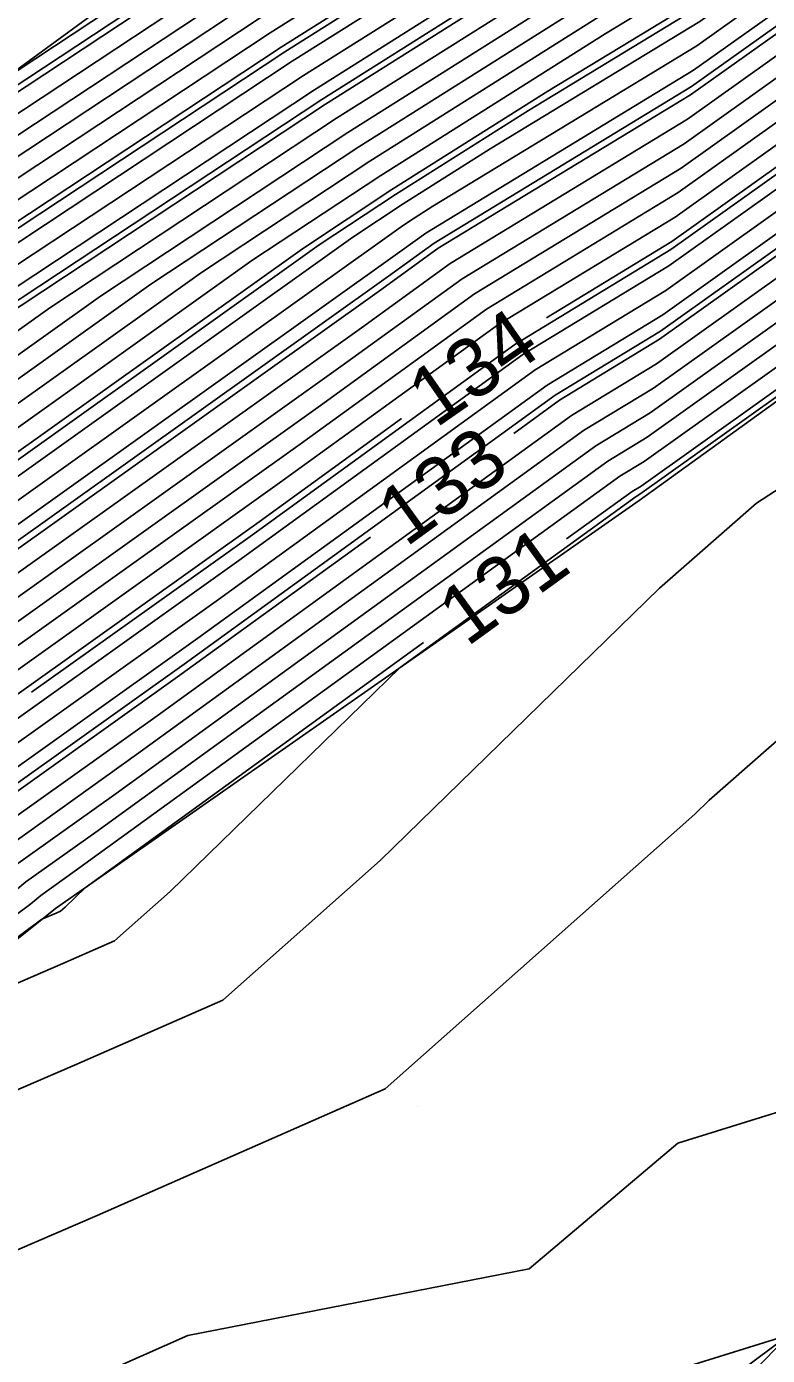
# Model space of a CAD drawing. Extents: x 2354170 to 2357230, y 866100 to 868290.
# Drawn here: x 2355806.72 to 2355831.87, y 866711.56 to 866756.64 of the extents above; entities that cross this region are included whole.
import ezdxf

# ---------------------------------------------------------------- set-up
doc = ezdxf.new("R2010")
doc.units = 0
for name, color, linetype in [('Default', 7, 'Continuous'), ('DTM Contours Major', 7, 'Continuous'), ('DTM Contours Minor', 7, 'Continuous'), ('Exist DTM QL2 LIDAR Elevation Point', 7, 'Continuous'), ('PH Exist DTM Breakline', 7, 'Continuous')]:
    doc.layers.add(name, color=color, linetype=linetype)

msp = doc.modelspace()

# ---------------------------------------------------------------- linework, layer by layer
at = {"layer": 'Default'}
for points in [[(2355799.662, 866749.961), (2355813.112, 866758.844), (2355814.437, 866759.68), (2355832.395, 866771.876), (2355836.3, 866774.842), (2355853.466, 866786.43), (2355855.946, 866788.075), (2355860.344, 866790.664), (2355872.496, 866798.856), (2355880.169, 866804.468), (2355881.838, 866805.614), (2355882.436, 866806.025)], [(2355906.582, 866803.592), (2355905.701, 866803.012), (2355900.508, 866799.437), (2355891.197, 866792.663), (2355884.806, 866787.972), (2355873.866, 866780.752), (2355868.628, 866777.668), (2355859.658, 866771.674), (2355853.658, 866767.823), (2355847.91, 866763.643), (2355837.923, 866755.965), (2355828.632, 866749.347), (2355824.374, 866746.759)], [(2355905.357, 866799.855), (2355904.44, 866799.224), (2355891.652, 866789.919), (2355888.338, 866787.487), (2355874.792, 866778.546), (2355871.829, 866776.802), (2355859.538, 866768.589), (2355856.092, 866766.377), (2355846.54, 866759.431), (2355840.395, 866754.707), (2355828.212, 866746.028), (2355824.809, 866743.96), (2355823.259, 866742.838)], [(2355790.838, 866741.782), (2355793.794, 866743.89), (2355814.24, 866757.393), (2355817.983, 866759.754), (2355831.845, 866769.168), (2355838.357, 866774.116), (2355852.943, 866783.961), (2355856.743, 866786.482), (2355863.483, 866790.45), (2355871.677, 866795.974), (2355873.812, 866797.536)], [(2355912.218, 866786.342), (2355901.395, 866782.981), (2355898.963, 866780.912), (2355891.152, 866779.203), (2355879.952, 866774.072), (2355876.878, 866772.21), (2355863.033, 866763.642), (2355859.5, 866761.488), (2355850.318, 866757.354), (2355844.483, 866753.112), (2355844.103, 866752.819), (2355827.582, 866741.05), (2355827.279, 866740.866), (2355825.057, 866739.257)], [(2355765.115, 866721.38), (2355766.604, 866722.475), (2355768.194, 866723.582), (2355771.134, 866725.421), (2355789.726, 866738.216), (2355792.373, 866740.412), (2355798.938, 866745.092), (2355815.368, 866755.943), (2355821.529, 866759.829), (2355831.294, 866766.461), (2355840.413, 866773.389), (2355847.413, 866778.114)], [(2355764.555, 866722.662), (2355764.761, 866722.815), (2355766.57, 866724.074), (2355767.187, 866724.46), (2355789.673, 866739.934), (2355791.349, 866741.326), (2355795.509, 866744.29), (2355814.616, 866756.91), (2355819.165, 866759.779), (2355831.661, 866768.266), (2355839.042, 866773.873)], [(2355764.835, 866722.021), (2355765.683, 866722.645), (2355767.382, 866723.828), (2355769.161, 866724.94), (2355789.7, 866739.075), (2355791.861, 866740.869), (2355797.224, 866744.691), (2355814.992, 866756.426), (2355820.347, 866759.804), (2355831.477, 866767.363), (2355839.728, 866773.631)], [(2355765.396, 866720.738), (2355767.525, 866722.305), (2355769.005, 866723.336), (2355773.107, 866725.901), (2355789.753, 866737.356), (2355792.884, 866739.955), (2355800.653, 866745.492), (2355815.744, 866755.459), (2355822.711, 866759.854), (2355831.11, 866765.558), (2355841.099, 866773.147)], [(2355747.69, 866706.816), (2355765.676, 866720.097), (2355768.446, 866722.135), (2355769.817, 866723.09), (2355775.08, 866726.381), (2355789.779, 866736.497), (2355793.396, 866739.498), (2355802.368, 866745.893), (2355816.12, 866754.975), (2355823.893, 866759.879), (2355830.927, 866764.656), (2355841.784, 866772.904)], [(2355748.583, 866706.627), (2355765.956, 866719.455), (2355769.368, 866721.965), (2355770.629, 866722.843), (2355777.053, 866726.861), (2355789.806, 866735.638), (2355793.907, 866739.041), (2355804.082, 866746.293), (2355816.495, 866754.492), (2355825.076, 866759.904), (2355830.743, 866763.753), (2355842.47, 866772.662)], [(2355857.286, 866772.408), (2355851.833, 866768.908), (2355848.938, 866766.803), (2355836.069, 866756.909), (2355828.947, 866751.836), (2355821.927, 866747.57), (2355816.701, 866743.786), (2355801.069, 866732.644), (2355796.446, 866728.807), (2355790.078, 866724.065), (2355781.513, 866718.929), (2355779.085, 866717.247), (2355775.691, 866714.751)], [(2355750.369, 866706.249), (2355766.517, 866718.173), (2355771.21, 866721.625), (2355772.252, 866722.351), (2355780.999, 866727.822), (2355789.859, 866733.919), (2355794.93, 866738.127), (2355807.511, 866747.094), (2355817.247, 866753.525), (2355827.44, 866759.954), (2355830.376, 866761.948), (2355843.841, 866772.178)], [(2355751.263, 866706.06), (2355766.797, 866717.531), (2355772.131, 866721.455), (2355773.064, 866722.105), (2355782.972, 866728.302), (2355789.886, 866733.06), (2355795.442, 866737.67), (2355809.226, 866747.495), (2355817.623, 866753.041), (2355828.622, 866759.979), (2355830.192, 866761.045), (2355844.527, 866771.935)], [(2355852.718, 866771.732), (2355850.008, 866769.992), (2355849.966, 866769.962), (2355834.215, 866757.853), (2355829.262, 866754.324), (2355820.692, 866749.117), (2355818.782, 866747.734), (2355799.534, 866734.015), (2355793.841, 866729.291), (2355790.039, 866726.459), (2355781.028, 866721.055), (2355779.558, 866720.135), (2355779.501, 866720.096), (2355771.198, 866713.988)], [(2355789.815, 866742.696), (2355790.365, 866743.089), (2355813.488, 866758.361), (2355815.619, 866759.705), (2355832.212, 866770.973)], [(2355790.326, 866742.239), (2355792.08, 866743.489), (2355813.864, 866757.877), (2355816.801, 866759.729), (2355832.028, 866770.071)], [(2355855.817, 866763.765), (2355845.511, 866756.271), (2355842.249, 866753.763), (2355827.897, 866743.539), (2355826.044, 866742.413), (2355809.763, 866730.625), (2355806.184, 866728.075), (2355805.126, 866727.196), (2355790.209, 866716.087), (2355787.694, 866714.579), (2355775.471, 866706.113), (2355774.599, 866705.471)], [(2355749.476, 866706.438), (2355766.236, 866718.814), (2355770.289, 866721.795), (2355771.441, 866722.597), (2355779.026, 866727.341), (2355789.833, 866734.778), (2355794.419, 866738.584), (2355805.797, 866746.694), (2355816.871, 866754.008), (2355826.258, 866759.929), (2355830.559, 866762.851), (2355831.487, 866763.555)], [(2355752.156, 866705.871), (2355767.077, 866716.89), (2355773.052, 866721.285), (2355773.876, 866721.859), (2355784.945, 866728.782), (2355789.913, 866732.201), (2355795.953, 866737.213), (2355810.941, 866747.896), (2355817.999, 866752.557), (2355829.804, 866760.004), (2355830.009, 866760.143), (2355834.011, 866763.183)], [(2355754.835, 866705.305), (2355767.918, 866714.966), (2355775.816, 866720.775), (2355776.311, 866721.12), (2355789.079, 866729.106), (2355789.986, 866729.65), (2355790.369, 866729.935), (2355797.488, 866735.842), (2355816.085, 866749.097), (2355819.127, 866751.107), (2355824.417, 866754.444), (2355829.682, 866757.643), (2355831.742, 866759.111), (2355836.543, 866762.801)], [(2355753.942, 866705.494), (2355767.638, 866715.607), (2355774.895, 866720.945), (2355775.499, 866721.366), (2355788.891, 866729.742), (2355789.966, 866730.482), (2355796.977, 866736.299), (2355814.37, 866748.697), (2355818.751, 866751.59), (2355826.369, 866756.396), (2355829.787, 866758.473), (2355831.124, 866759.426), (2355835.417, 866762.726)], [(2355753.049, 866705.683), (2355767.357, 866716.248), (2355773.974, 866721.115), (2355774.688, 866721.612), (2355786.918, 866729.262), (2355789.939, 866731.341), (2355796.465, 866736.756), (2355812.655, 866748.296), (2355818.375, 866752.074), (2355828.321, 866758.348), (2355829.892, 866759.302), (2355830.506, 866759.74), (2355832.479, 866761.257)], [(2355805.757, 866754.718), (2355812.737, 866759.328)], [(2355755.728, 866705.116), (2355768.198, 866714.324), (2355776.737, 866720.606), (2355777.123, 866720.874), (2355787.067, 866727.093), (2355790, 866728.852), (2355791.237, 866729.774), (2355798, 866735.385), (2355817.799, 866749.498), (2355819.503, 866750.623), (2355822.465, 866752.492), (2355829.577, 866756.813), (2355832.36, 866758.796)], [(2355756.622, 866704.927), (2355768.479, 866713.683), (2355777.658, 866720.436), (2355777.934, 866720.628), (2355785.054, 866725.081), (2355790.013, 866728.054), (2355792.105, 866729.613), (2355798.511, 866734.929), (2355819.514, 866749.898), (2355819.879, 866750.139), (2355820.513, 866750.54), (2355829.472, 866755.984), (2355832.978, 866758.482)], [(2355757.515, 866704.738), (2355768.759, 866713.041), (2355778.58, 866720.266), (2355778.746, 866720.382), (2355783.041, 866723.068), (2355790.026, 866727.257), (2355792.973, 866729.452), (2355799.023, 866734.472), (2355819.476, 866749.05), (2355820.28, 866749.632), (2355829.367, 866755.154), (2355833.597, 866758.167)], [(2355834.833, 866757.538), (2355829.157, 866753.495), (2355821.104, 866748.601), (2355818.089, 866746.418), (2355800.046, 866733.558), (2355794.71, 866729.13), (2355790.052, 866725.661), (2355780.277, 866719.799), (2355779.807, 866719.474), (2355769.319, 866711.759), (2355759.301, 866704.361)], [(2355835.451, 866757.223), (2355829.052, 866752.665), (2355821.515, 866748.085), (2355817.395, 866745.102), (2355800.557, 866733.101), (2355795.578, 866728.969), (2355790.065, 866724.863), (2355780.895, 866719.364), (2355779.446, 866718.36), (2355769.6, 866711.117)], [(2355836.687, 866756.594), (2355828.842, 866751.006), (2355822.339, 866747.054), (2355816.007, 866742.47), (2355801.58, 866732.187), (2355797.314, 866728.646), (2355790.091, 866723.268), (2355782.131, 866718.494), (2355778.723, 866716.133), (2355770.16, 866709.834)], [(2355837.305, 866756.28), (2355828.737, 866750.176), (2355822.75, 866746.538), (2355815.313, 866741.154), (2355802.092, 866731.73), (2355798.182, 866728.485), (2355790.104, 866722.47), (2355782.749, 866718.059), (2355778.362, 866715.02), (2355770.44, 866709.193)], [(2355838.541, 866755.65), (2355828.527, 866748.517), (2355823.574, 866745.507), (2355813.926, 866738.522), (2355803.115, 866730.816), (2355799.918, 866728.163), (2355790.131, 866720.874), (2355783.986, 866717.189), (2355777.639, 866712.793), (2355771.001, 866707.91)], [(2355839.159, 866755.336), (2355828.422, 866747.687), (2355823.985, 866744.991), (2355813.232, 866737.205), (2355803.627, 866730.359), (2355800.786, 866728.002), (2355790.144, 866720.076), (2355784.604, 866716.754), (2355777.278, 866711.68), (2355771.281, 866707.269)], [(2355839.777, 866755.021), (2355828.317, 866746.858), (2355824.397, 866744.476), (2355812.538, 866735.889), (2355804.138, 866729.902), (2355801.654, 866727.841), (2355790.157, 866719.278), (2355785.222, 866716.319), (2355776.917, 866710.566)], [(2355841.013, 866754.392), (2355828.107, 866745.198), (2355825.22, 866743.444), (2355811.15, 866733.257), (2355805.161, 866728.988), (2355803.39, 866727.519), (2355790.183, 866717.683), (2355786.458, 866715.449), (2355776.194, 866708.34)], [(2355841.631, 866754.077), (2355828.002, 866744.369), (2355825.632, 866742.929), (2355810.457, 866731.941), (2355805.673, 866728.531), (2355804.258, 866727.357), (2355790.196, 866716.885), (2355787.076, 866715.014), (2355775.833, 866707.226)], [(2355842.867, 866753.448), (2355827.792, 866742.709), (2355826.455, 866741.897), (2355809.069, 866729.309), (2355806.696, 866727.618), (2355805.994, 866727.035), (2355790.222, 866715.289), (2355788.313, 866714.144), (2355775.11, 866705)], [(2355843.485, 866753.134), (2355827.687, 866741.88), (2355826.867, 866741.382), (2355808.375, 866727.993), (2355807.208, 866727.161), (2355806.862, 866726.874), (2355790.235, 866714.492), (2355788.931, 866713.709), (2355774.749, 866703.886)], [(2355845.695, 866749.66), (2355831.501, 866740.465), (2355828.214, 866737.588), (2355818.721, 866728.345), (2355813.386, 866723.612), (2355808.424, 866721.432), (2355792.558, 866714.606), (2355790.261, 866712.896), (2355790.167, 866712.839), (2355774.026, 866701.659)], [(2355819.451, 866743.336), (2355814.62, 866739.838), (2355802.604, 866731.273), (2355799.05, 866728.324), (2355790.117, 866721.672), (2355783.367, 866717.624), (2355778.001, 866713.907), (2355770.721, 866708.551), (2355763.767, 866703.417), (2355752.298, 866694.943), (2355741.725, 866687.893), (2355738.158, 866685.19)], [(2355841.122, 866740.227), (2355829.891, 866730.395), (2355829.406, 866729.922), (2355818.896, 866720.6), (2355809.122, 866716.307), (2355798.289, 866711.646), (2355790.152, 866707.727)], [(2355818.4, 866739.32), (2355811.844, 866734.573), (2355804.65, 866729.445), (2355802.522, 866727.68), (2355790.17, 866718.481), (2355785.84, 866715.884), (2355776.555, 866709.453), (2355771.842, 866705.986), (2355767.339, 866702.661), (2355753.439, 866692.391), (2355740.624, 866683.846), (2355737.094, 866681.172)], [(2355820.197, 866735.739), (2355808.706, 866727.419), (2355808.037, 866726.767), (2355807.875, 866726.624), (2355807.725, 866726.558), (2355807.244, 866726.351), (2355790.248, 866713.694), (2355789.549, 866713.274), (2355774.387, 866702.773), (2355773.523, 866702.137), (2355772.698, 866701.528), (2355755.15, 866688.563), (2355738.972, 866677.776), (2355738.841, 866677.676)], [(2355842.863, 866723.116), (2355828.835, 866718.758), (2355823.785, 866714.494), (2355812.201, 866712.227), (2355809.821, 866711.182)]]:
    msp.add_lwpolyline(points, dxfattribs=at)
at = {"layer": 'DTM Contours Major'}
for points in [[(2355765.209, 866721.166), (2355766.911, 866722.418), (2355768.464, 866723.5), (2355771.791, 866725.581), (2355789.735, 866737.929), (2355792.543, 866740.259), (2355799.51, 866745.225), (2355815.493, 866755.781), (2355821.923, 866759.838), (2355831.233, 866766.16), (2355840.642, 866773.308), (2355847.485, 866777.927)], [(2355857.286, 866772.408), (2355851.833, 866768.908), (2355848.938, 866766.803), (2355836.069, 866756.909), (2355828.947, 866751.836), (2355821.927, 866747.57), (2355816.701, 866743.786), (2355801.069, 866732.644), (2355796.446, 866728.807), (2355790.078, 866724.065), (2355781.513, 866718.929), (2355779.085, 866717.247), (2355775.691, 866714.751)], [(2355842.87, 866713.837), (2355836.646, 866708.882), (2355830.411, 866710.004), (2355832.614, 866712.256), (2355828.027, 866710.831), (2355826.943, 866709.917), (2355822.568, 866709.06), (2355809.303, 866705.951), (2355793.926, 866698.671), (2355790.349, 866696.059), (2355780.72, 866689.335), (2355780.526, 866689.241), (2355777.203, 866687.23), (2355770.397, 866682.265), (2355768.545, 866680.781), (2355759.857, 866675.495)]]:
    msp.add_lwpolyline(points, dxfattribs=at)
at = {"layer": 'DTM Contours Minor'}
for points in [[(2355790.838, 866741.782), (2355793.794, 866743.89), (2355814.24, 866757.393), (2355817.983, 866759.754), (2355831.845, 866769.168), (2355838.357, 866774.116), (2355852.943, 866783.961), (2355856.743, 866786.482), (2355863.483, 866790.45), (2355871.677, 866795.974), (2355882.094, 866803.593), (2355883.436, 866804.515), (2355890.715, 866809.517), (2355900.294, 866816.098), (2355908.32, 866821.325), (2355911.534, 866823.6), (2355925.727, 866834.475), (2355934.366, 866840.366), (2355940.071, 866844.086), (2355949.583, 866849.61), (2355950.079, 866849.9), (2355950.722, 866850.378), (2355956.06, 866854.292)], [(2355971.17, 866847.971), (2355961.905, 866841.702), (2355959.186, 866839.677), (2355957.288, 866838.566), (2355945.073, 866830.296), (2355942.77, 866828.78), (2355930.527, 866820.469), (2355926.289, 866817.156), (2355909.287, 866805.134), (2355905.828, 866802.856), (2355900.836, 866799.42), (2355891.235, 866792.434), (2355885.101, 866787.932), (2355873.943, 866780.568), (2355868.895, 866777.596), (2355859.648, 866771.417), (2355853.861, 866767.703), (2355847.796, 866763.292), (2355838.129, 866755.86), (2355828.597, 866749.07), (2355823.299, 866745.851), (2355814.388, 866739.399), (2355806.888, 866734.053)], [(2355942.287, 866815.635), (2355941.763, 866815.44), (2355934.921, 866813.502), (2355930.474, 866810.336), (2355921.725, 866809.149), (2355909.057, 866800.192), (2355908.374, 866799.742), (2355907.389, 866799.064), (2355891.992, 866787.861), (2355890.987, 866787.123), (2355875.486, 866776.892), (2355874.23, 866776.153), (2355859.449, 866766.276), (2355857.917, 866765.293), (2355845.511, 866756.271), (2355842.249, 866753.763), (2355827.897, 866743.539), (2355826.044, 866742.413), (2355809.763, 866730.625), (2355806.184, 866728.075), (2355805.126, 866727.196), (2355790.209, 866716.087), (2355787.694, 866714.579), (2355776.225, 866706.635)], [(2355896.578, 866778.905), (2355890.958, 866777.675), (2355881.619, 866773.397), (2355877.249, 866770.751), (2355865.06, 866763.207), (2355859.568, 866759.859), (2355845.296, 866753.434), (2355844.369, 866752.761), (2355844.309, 866752.714), (2355827.547, 866740.774), (2355827.416, 866740.694), (2355819.403, 866734.893), (2355811.598, 866727.293), (2355809.712, 866725.62), (2355807.958, 866724.849), (2355802.349, 866722.436), (2355790.253, 866713.428), (2355789.755, 866713.129), (2355774.267, 866702.402)], [(2355870.951, 866776.466), (2355859.548, 866768.846), (2355855.889, 866766.498), (2355846.654, 866759.782), (2355840.189, 866754.811), (2355828.247, 866746.305), (2355824.672, 866744.132), (2355812.076, 866735.012), (2355804.479, 866729.598), (2355802.233, 866727.733), (2355790.165, 866718.747), (2355785.634, 866716.029), (2355776.676, 866709.824), (2355771.748, 866706.2), (2355767.042, 866702.724), (2355753.344, 866692.604), (2355740.716, 866684.184), (2355735.202, 866680.006), (2355734.942, 866679.81), (2355726.29, 866672.533), (2355721.189, 866668.752), (2355716.525, 866665.499), (2355708.727, 866659.677)], [(2355749.179, 866706.501), (2355766.143, 866719.028), (2355769.982, 866721.852), (2355771.17, 866722.679), (2355778.368, 866727.181), (2355789.824, 866735.065), (2355794.248, 866738.736), (2355805.225, 866746.56), (2355816.746, 866754.169), (2355825.864, 866759.921), (2355830.621, 866763.151), (2355842.927, 866772.501)], [(2355752.156, 866705.871), (2355767.077, 866716.89), (2355773.052, 866721.285), (2355773.876, 866721.859), (2355784.945, 866728.782), (2355789.913, 866732.201), (2355795.953, 866737.213), (2355810.941, 866747.896), (2355817.999, 866752.557), (2355829.804, 866760.004), (2355830.009, 866760.143), (2355845.212, 866771.693)], [(2355755.133, 866705.242), (2355768.011, 866714.752), (2355776.123, 866720.719), (2355776.582, 866721.038), (2355788.408, 866728.435), (2355789.991, 866729.384), (2355790.659, 866729.882), (2355797.659, 866735.69), (2355816.656, 866749.231), (2355819.252, 866750.945), (2355823.766, 866753.793), (2355829.647, 866757.367), (2355831.948, 866759.006)], [(2355798.766, 866749.613), (2355812.987, 866759.005)], [(2355781.611, 866721.671), (2355781.699, 866721.726), (2355790.034, 866726.725), (2355793.552, 866729.344), (2355799.364, 866734.167), (2355819.014, 866748.173), (2355820.555, 866749.289), (2355829.297, 866754.601), (2355834.009, 866757.958)]]:
    msp.add_lwpolyline(points, dxfattribs=at)
at = {"layer": 'Exist DTM QL2 LIDAR Elevation Point'}
for p, q in [((2355819.981, 866750.008), (2355819.981, 866750.008)), ((2355829.981, 866730.007), (2355829.981, 866730.007)), ((2355819.981, 866720.007), (2355819.981, 866720.007))]:
    msp.add_line(p, q, dxfattribs=at)
at = {"layer": 'PH Exist DTM Breakline'}
for points in [[(2356039.952, 866933.48), (2356021.008, 866919.065), (2355998.312, 866902.306), (2355980.774, 866888.883), (2355955.013, 866868.017), (2355940.364, 866857.468), (2355919.194, 866841.331), (2355900.865, 866827.23), (2355874.786, 866806.913), (2355854.45, 866791.065), (2355833.22, 866775.931), (2355812.495, 866759.639), (2355789.581, 866742.905), (2355764.464, 866722.869), (2355746.918, 866706.979)], [(2355727.238, 866668.155), (2355738.903, 866677.519), (2355755.48, 866687.825), (2355773.901, 866701.274), (2355790.264, 866712.771), (2355807.703, 866726.718), (2355827.52, 866740.564), (2355844.348, 866752.694), (2355859.377, 866764.426), (2355875.997, 866775.675), (2355892.14, 866786.965), (2355909, 866798.977), (2355930.762, 866816.374), (2355946.032, 866828.466), (2355960.407, 866838.306)], [(2355664.438, 866581.165), (2355678.868, 866591.74), (2355697.77, 866608.515), (2355739.39, 866636.064), (2355767.327, 866656.478), (2355791.924, 866679.148), (2355807.327, 866694.134), (2355827.806, 866708.667), (2355845.365, 866721.777), (2355870.868, 866738.488), (2355895.661, 866757.209), (2355909.465, 866768.144), (2355930.044, 866783.486), (2355943.518, 866793.444)]]:
    msp.add_lwpolyline(points, dxfattribs=at)

# ---------------------------------------------------------------- texts
at = {"layer": 'Default'}
for s, rotation, p in [('134', 34.8143, (2355820.61, 866742.993)), ('133', 35.9059, (2355819.598, 866738.953)), ('131', 35.9059, (2355821.67, 866735.571))]:
    msp.add_text(s, height=2, rotation=rotation, dxfattribs=at).set_placement(p)

doc.saveas('drawing.dxf')
